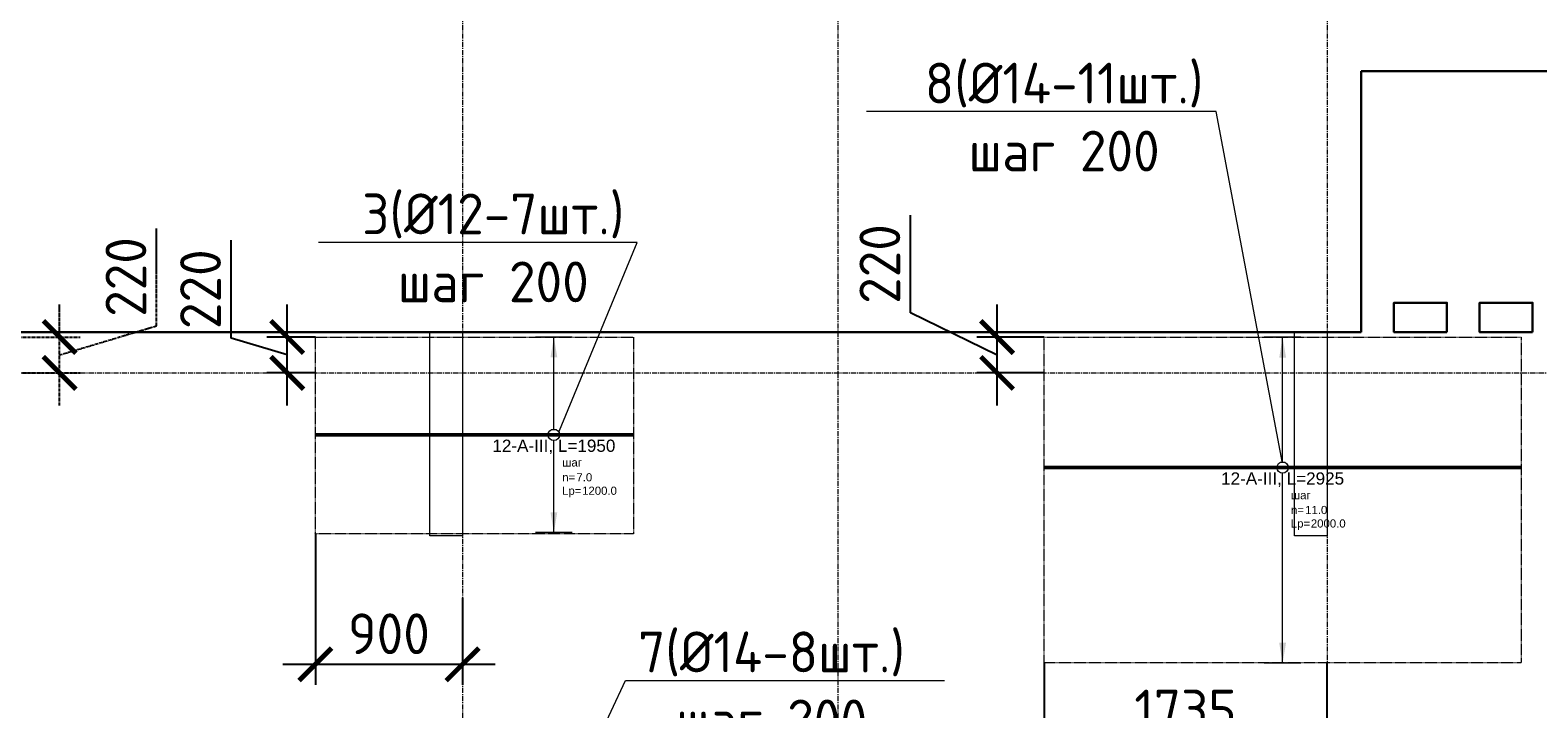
# Model space of a CAD drawing. Header units: millimetres. Extents: x -5898314 to 1055204, y -720802 to 1562611.
# Tile 301 of 362: x 32190 to 41433, y -30665 to -26502. Entities that reach past the tile are written whole.
import ezdxf
from ezdxf import colors
from ezdxf.entities.mleader import LeaderData, LeaderLine
from ezdxf.enums import TextEntityAlignment as Align
from ezdxf.math import Vec2, Vec3

# ---------------------------------------------------------------- set-up
doc = ezdxf.new("R2010")
doc.units = ezdxf.units.MM
doc.set_wipeout_variables(frame=1)
for name, pattern in [('01 Штриховая _4 мм_', [6, 3.5, -2.5]), ('______5', [1100, 800, -100, 100, -100]), ('CENTER2', [28.575, 19.05, -3.175, 3.175, -3.175]), ('DASHED', [7, 5, -2, 0]), ('GOST2.303 4', [7, 5, -2, 0]), ('осевая', [50.8, 31.75, -6.35, 6.35, -6.35])]:
    doc.linetypes.add(name, pattern=pattern)
for name, color, linetype, lineweight in [('907Сл Осевые', 1, 'Continuous', 0), ('АрмСтер', 2, 'Continuous', 50), ('контур распр. стерхней', 2, 'GOST2.303 4', 20), ('Осевая', 10, 'CENTER2', 20), ('Оси', 40, '______5', 18), ('Перекрытие ж_бетон', 1, 'Continuous', 30), ('подоснова', 151, 'Continuous', 5), ('РАЗМЕРЫ', 1, 'Continuous', 9)]:
    doc.layers.add(name, color=color, linetype=linetype, lineweight=lineweight)
doc.layers.add('АрмСтер_атрибуты', color=2, linetype='Continuous', lineweight=0, plot=False)
doc.layers.add('Колонна_ бетон', color=7, linetype='Continuous', lineweight=50, true_color=0xb4b496)
doc.styles.add('GOST-2.304_Type-B', font='GOST_Common.ttf')
doc.styles.get("Standard").update_dxf_attribs({"font": 'arial.ttf'})
doc.styles.add('Аннотативный', font='arial.ttf')
doc.dimstyles.new('СПДС', dxfattribs={"dimscale": 100, "dimtxt": 2.5, "dimasz": 2, "dimexe": 1.25, "dimexo": 0, "dimtad": 1, "dimdec": 0, "dimrnd": 5, "dimtxsty": 'GOST-2.304_Type-B', "dimblk": 'ARCHTICK', "dimcen": 2.5, "dimdle": 2, "dimclrd": 1, "dimclre": 1, "dimclrt": 1, "dimadec": 0, "dimazin": 2, "dimtfac": 0.75, "dimtdec": 0, "dimtmove": 1, "dimatfit": 3, "dimfxl": 1, "dimtfillclr": 256, "dimtolj": 1, "dimarcsym": 1})

# ---------------------------------------------------------------- blocks, each defined once
blk = doc.blocks.new('подложка стн 1-го этажа')
at = {"layer": 'Колонна_ бетон', "color": 252, "linetype": 'DASHED', "lineweight": 0, "ltscale": 0.5, "true_color": 0x939598, "transparency": 33554687, "elevation": -560}
for points in [[(39343.9, 26361.8), (39543.9, 26361.8), (39543.9, 25111.8), (39343.9, 25111.8)], [(39343.9, 26361.8), (39543.9, 26361.8), (39543.9, 25111.8), (39343.9, 25111.8)], [(44643.9, 26361.8), (44843.9, 26361.8), (44843.9, 25111.8), (44643.9, 25111.8)], [(44643.9, 26361.8), (44843.9, 26361.8), (44843.9, 25111.8), (44643.9, 25111.8)]]:
    blk.add_lwpolyline(points, close=True, dxfattribs=at)
blk = doc.blocks.new('оси блок 2')
at = {"layer": 'Оси', "color": 16, "linetype": 'осевая', "lineweight": 0, "transparency": 33554687}
for p, q in [((-54204.7, -322543), (-54204.7, -347914.1)), ((-51904.7, -322543), (-51904.7, -347914.1)), ((-48904.7, -322543), (-48904.7, -347914.1)), ((-89822.3, -326301.3), (-37238.5, -326301.3))]:
    blk.add_line(p, q, dxfattribs=at)
blk = doc.blocks.new('_None')
blk = doc.blocks.new('*U1299')
at = {"layer": 'РАЗМЕРЫ'}
for p, q in [((112.5, 600), (-112.5, 600)), ((112.5, -600), (-112.5, -600))]:
    blk.add_line(p, q, dxfattribs=at)
at = {"layer": 'РАЗМЕРЫ', "ltscale": 15}
blk.add_line((0, -600), (0, 600), dxfattribs=at)
at = {"layer": 'РАЗМЕРЫ'}
for points in [[(0, 600), (20.9, 474.8), (-20.9, 474.8)], [(0, -600), (20.9, -474.8), (-20.9, -474.8)]]:
    blk.add_solid(points, dxfattribs=at)
at = {"layer": 'АрмСтер_атрибуты', "color": 215, "ltscale": 15, "style": 'Аннотативный'}
for s, p in [('шаг', (51.4, -194.2)), ('n=', (51.4, -285.1)), ('Lр=', (50.2, -367.8))]:
    blk.add_text(s, height=50, dxfattribs=at).set_placement(p)
at = {"layer": 'АрмСтер_атрибуты', "style": 'Аннотативный', "flags": 8}
blk.add_attdef('ПОЗ', (110, 29.6), '', height=75, dxfattribs=at)
at = {"layer": 'АрмСтер_атрибуты', "color": 215, "style": 'Аннотативный'}
for tag, p, flags in [('ШАГ', (190.9, -194.2), 10), ('КОЛ', (138, -285.1), 8), ('ШИРИНА', (172.9, -367.8), 8)]:
    blk.add_attdef(tag, p, '', height=50, dxfattribs=dict(at, flags=flags))
at = {"layer": 'АрмСтер_атрибуты', "flags": 9}
for tag, p in [('МАССА', (-1033.5, -610.5)), ('ОБОЗНАЧЕНИЕ', (-1033.5, -724.4))]:
    blk.add_attdef(tag, p, '', height=75, dxfattribs=at)
at = {"linetype": 'Continuous', "lineweight": 0}
blk.add_wipeout([(35, 0), (28.3, 20.6), (10.8, 33.3), (-10.8, 33.3), (-28.3, 20.6), (-35, 0), (-28.3, -20.6), (-10.8, -33.3), (10.8, -33.3), (28.3, -20.6)], dxfattribs=at)
at = {"color": 0, "linetype": 'ByBlock', "lineweight": -2, "ltscale": 100}
blk.add_line((-1462.5, 0), (487.5, 0), dxfattribs=at)
at = {"layer": 'РАЗМЕРЫ'}
blk.add_circle((0, 0), 35, dxfattribs=at)
at = {"layer": 'АрмСтер_атрибуты', "style": 'Аннотативный', "flags": 8}
blk.add_attdef('НАИМЕНОВАНИЕ', text='', height=75, dxfattribs=at).set_placement((0, -29.3), align=Align.TOP_CENTER)
blk = doc.blocks.new('*U1309')
at = {"layer": 'РАЗМЕРЫ'}
for p, q in [((112.5, 800), (-112.5, 800)), ((112.5, -1200), (-112.5, -1200))]:
    blk.add_line(p, q, dxfattribs=at)
at = {"layer": 'РАЗМЕРЫ', "ltscale": 15}
blk.add_line((0, -1200), (0, 800), dxfattribs=at)
at = {"layer": 'РАЗМЕРЫ'}
for points in [[(0, 800), (20.9, 674.8), (-20.9, 674.8)], [(0, -1200), (20.9, -1074.8), (-20.9, -1074.8)]]:
    blk.add_solid(points, dxfattribs=at)
at = {"layer": 'АрмСтер_атрибуты', "color": 215, "ltscale": 15, "style": 'Аннотативный'}
for s, p in [('шаг', (51.4, -194.2)), ('n=', (51.4, -285.1)), ('Lр=', (50.2, -367.8))]:
    blk.add_text(s, height=50, dxfattribs=at).set_placement(p)
at = {"layer": 'АрмСтер_атрибуты', "style": 'Аннотативный', "flags": 8}
blk.add_attdef('ПОЗ', (110, 29.6), '', height=75, dxfattribs=at)
at = {"layer": 'АрмСтер_атрибуты', "color": 215, "style": 'Аннотативный'}
for tag, p, flags in [('ШАГ', (190.9, -194.2), 10), ('КОЛ', (138, -285.1), 8), ('ШИРИНА', (172.9, -367.8), 8)]:
    blk.add_attdef(tag, p, '', height=50, dxfattribs=dict(at, flags=flags))
at = {"layer": 'АрмСтер_атрибуты', "flags": 9}
for tag, p in [('МАССА', (-1033.5, -410.5)), ('ОБОЗНАЧЕНИЕ', (-1033.5, -524.4))]:
    blk.add_attdef(tag, p, '', height=75, dxfattribs=at)
at = {"linetype": 'Continuous', "lineweight": 0}
blk.add_wipeout([(35, 0), (28.3, 20.6), (10.8, 33.3), (-10.8, 33.3), (-28.3, 20.6), (-35, 0), (-28.3, -20.6), (-10.8, -33.3), (10.8, -33.3), (28.3, -20.6)], dxfattribs=at)
at = {"color": 0, "linetype": 'ByBlock', "lineweight": -2, "ltscale": 100}
blk.add_line((-1462.5, 0), (1462.5, 0), dxfattribs=at)
at = {"layer": 'РАЗМЕРЫ'}
blk.add_circle((0, 0), 35, dxfattribs=at)
at = {"layer": 'АрмСтер_атрибуты', "style": 'Аннотативный', "flags": 8}
blk.add_attdef('НАИМЕНОВАНИЕ', text='', height=75, dxfattribs=at).set_placement((0, -29.3), align=Align.TOP_CENTER)
blk = doc.blocks.new('_ArchTick')
at = {"color": 0, "linetype": 'ByBlock', "const_width": 0.15}
blk.add_lwpolyline([(-0.5, -0.5), (0.5, 0.5)], dxfattribs=at)
blk = doc.blocks.new('*D1372')
at = {"layer": '907Сл Осевые', "color": 1, "lineweight": -2, "transparency": 16777216}
for p, q in [((33938, -29591.7), (33938, -30516.9)), ((34840.4, -29984.3), (34840.4, -30516.9)), ((35040.4, -30391.9), (33738, -30391.9))]:
    blk.add_line(p, q, dxfattribs=at)
at = {"layer": 'DEFPOINTS', "color": 0, "lineweight": 0, "transparency": 16777216}
for p in [(33938, -29591.7), (34840.4, -29984.3, 200), (33938, -30391.9)]:
    blk.add_point(p, dxfattribs=at)
at = {"layer": '907Сл Осевые', "color": 1, "lineweight": -2, "transparency": 16777216, "xscale": 200, "yscale": 200, "zscale": 200, "rotation": 180}
blk.add_blockref('_ArchTick', (33938, -30391.9), dxfattribs=at)
at = {"layer": '907Сл Осевые', "color": 1, "lineweight": -2, "transparency": 16777216, "xscale": 200, "yscale": 200, "zscale": 200}
blk.add_blockref('_ArchTick', (34840.4, -30391.9), dxfattribs=at)
at = {"layer": '907Сл Осевые', "color": 1, "lineweight": 0, "transparency": 16777216, "insert": (34389.2, -30204.4), "char_height": 250, "attachment_point": 5, "style": 'GOST-2.304_Type-B'}
blk.add_mtext('\\A1;900', dxfattribs=at)
blk = doc.blocks.new('*D1373')
at = {"layer": '907Сл Осевые', "color": 1, "lineweight": -2, "transparency": 16777216}
for p, q in [((33421.5, -28391.1), (33421.5, -27791.1)), ((33765.3, -28804.3), (33765.3, -28184.3)), ((33765.3, -28494.3), (33421.5, -28391.1)), ((33938, -28384.3), (33640.3, -28384.3)), ((33938, -28604.3), (33640.3, -28604.3))]:
    blk.add_line(p, q, dxfattribs=at)
at = {"layer": 'DEFPOINTS', "color": 0, "lineweight": 0, "transparency": 16777216}
for p in [(33765.3, -28384.3), (33938, -28384.3), (33938, -28604.3, 200)]:
    blk.add_point(p, dxfattribs=at)
at = {"layer": '907Сл Осевые', "color": 1, "lineweight": -2, "transparency": 16777216, "xscale": 200, "yscale": 200, "zscale": 200}
for p, rotation in [((33765.3, -28384.3), 90), ((33765.3, -28604.3), 270)]:
    blk.add_blockref('_ArchTick', p, dxfattribs=dict(at, rotation=rotation))
at = {"layer": '907Сл Осевые', "color": 1, "lineweight": 0, "transparency": 16777216, "insert": (33234, -28091.1), "char_height": 250, "attachment_point": 5, "rotation": 90, "style": 'GOST-2.304_Type-B'}
blk.add_mtext('\\A1;220', dxfattribs=at)
blk = doc.blocks.new('*D1374')
at = {"layer": '907Сл Осевые', "color": 1, "lineweight": -2, "transparency": 16777216}
for p, q in [((37586.4, -28236.5), (37586.4, -27636.5)), ((38117.7, -28804.3), (38117.7, -28185.1)), ((38117.7, -28494.7), (37586.4, -28236.5)), ((38405.9, -28385.1), (37992.7, -28385.1)), ((38405.9, -28604.3), (37992.7, -28604.3))]:
    blk.add_line(p, q, dxfattribs=at)
at = {"layer": 'DEFPOINTS', "color": 0, "lineweight": 0, "transparency": 16777216}
for p in [(38117.7, -28385.1), (38405.9, -28385.1), (38405.9, -28604.3, 200)]:
    blk.add_point(p, dxfattribs=at)
at = {"layer": '907Сл Осевые', "color": 1, "lineweight": -2, "transparency": 16777216, "xscale": 200, "yscale": 200, "zscale": 200}
for p, rotation in [((38117.7, -28385.1), 90), ((38117.7, -28604.3), 270)]:
    blk.add_blockref('_ArchTick', p, dxfattribs=dict(at, rotation=rotation))
at = {"layer": '907Сл Осевые', "color": 1, "lineweight": 0, "transparency": 16777216, "insert": (37398.9, -27936.5), "char_height": 250, "attachment_point": 5, "rotation": 90, "style": 'GOST-2.304_Type-B'}
blk.add_mtext('\\A1;220', dxfattribs=at)
blk = doc.blocks.new('*D1377')
at = {"layer": '907Сл Осевые', "color": 1, "lineweight": -2, "transparency": 16777216}
for p, q in [((38405.9, -30382), (38405.9, -30984.8)), ((40140.4, -30382), (40140.4, -30984.8)), ((40340.4, -30859.8), (38205.9, -30859.8))]:
    blk.add_line(p, q, dxfattribs=at)
at = {"layer": 'DEFPOINTS', "color": 0, "lineweight": 0, "transparency": 16777216}
for p in [(38405.9, -30382), (40140.4, -30382, 200), (38405.9, -30859.8)]:
    blk.add_point(p, dxfattribs=at)
at = {"layer": '907Сл Осевые', "color": 1, "lineweight": -2, "transparency": 16777216, "xscale": 200, "yscale": 200, "zscale": 200, "rotation": 180}
blk.add_blockref('_ArchTick', (38405.9, -30859.8), dxfattribs=at)
at = {"layer": '907Сл Осевые', "color": 1, "lineweight": -2, "transparency": 16777216, "xscale": 200, "yscale": 200, "zscale": 200}
blk.add_blockref('_ArchTick', (40140.4, -30859.8), dxfattribs=at)
at = {"layer": '907Сл Осевые', "color": 1, "lineweight": 0, "transparency": 16777216, "insert": (39273.1, -30672.3), "char_height": 250, "attachment_point": 5, "style": 'GOST-2.304_Type-B'}
blk.add_mtext('\\A1;1735', dxfattribs=at)
blk = doc.blocks.new('*D1435')
at = {"layer": 'DEFPOINTS', "color": 0, "lineweight": 0, "transparency": 16777216}
for p in [(32116, -28384.3), (32370.3, -28384.3), (32116, -28604.4)]:
    blk.add_point(p, dxfattribs=at)
at = {"layer": 'Осевая', "color": 1, "lineweight": -2, "transparency": 16777216}
for p, q in [((32964.1, -28316.2), (32964.1, -27716.2)), ((32370.3, -28804.4), (32370.3, -28184.3)), ((32370.3, -28494.4), (32964.1, -28316.2)), ((32116, -28384.3), (32495.3, -28384.3)), ((32116, -28604.4), (32495.3, -28604.4))]:
    blk.add_line(p, q, dxfattribs=at)
at = {"layer": 'Осевая', "color": 1, "lineweight": -2, "transparency": 16777216, "xscale": 200, "yscale": 200, "zscale": 200}
for p, rotation in [((32370.3, -28384.3), 90), ((32370.3, -28604.4), 270)]:
    blk.add_blockref('_ArchTick', p, dxfattribs=dict(at, rotation=rotation))
at = {"layer": 'Осевая', "color": 1, "lineweight": 0, "transparency": 16777216, "insert": (32776.6, -28016.2), "char_height": 250, "attachment_point": 5, "rotation": 90, "style": 'GOST-2.304_Type-B'}
blk.add_mtext('\\A1;220', dxfattribs=at)

msp = doc.modelspace()

# ---------------------------------------------------------------- linework, layer by layer
at = {"layer": 'контур распр. стерхней', "linetype": '01 Штриховая _4 мм_'}
for points in [[(35887.98, -29591.71), (33937.97, -29591.71), (33937.98, -28384.26), (35887.99, -28384.26)], [(41330.88, -30382.01), (38405.88, -30382.01), (38405.89, -28385.1), (41330.88, -28385.1)]]:
    msp.add_lwpolyline(points, close=True, dxfattribs=at)
at = {"layer": 'Перекрытие ж_бетон'}
for p, q in [((40350.67, -26754.44), (43700.67, -26754.44)), ((40350.67, -28354.44), (40350.67, -26754.44))]:
    msp.add_line(p, q, dxfattribs=at)
for points, elevation in [([(40875.65, -28354.44), (40550.65, -28354.44), (40550.65, -28174.44), (40875.65, -28174.44)], 0.02), ([(41400.73, -28354.44), (41075.73, -28354.44), (41075.73, -28174.44), (41400.73, -28174.44)], -0.07)]:
    msp.add_lwpolyline(points, close=True, dxfattribs=dict(at, elevation=elevation))
for points in [[(35288.18, -28354.44), (30140.53, -28354.44)], [(40350.67, -28354.44), (40340.67, -28354.44), (40340.67, -28354.44), (36990.67, -28354.44), (36990.67, -28354.44), (35190.67, -28354.44)]]:
    msp.add_lwpolyline(points, dxfattribs=at)

# ---------------------------------------------------------------- block references
msp.add_blockref('подложка стн 1-го этажа', (-4703.26, -54716.23, 560), dxfattribs=at)
at = {"layer": 'подоснова', "color": 6, "ltscale": 0.3}
msp.add_blockref('оси блок 2', (89045.38, 297696.88), dxfattribs=at)

# ---------------------------------------------------------------- dimensions: what is measured, and where the dimension line sits
at = {"layer": 'Осевая', "color": 4, "lineweight": 0}
dim = msp.add_linear_dim(base=(32370.32, -28384.26), p1=(32115.97, -28604.44), p2=(32115.97, -28384.26), angle=90, dimstyle='СПДС', override={"dimtxt": 2.5}, dxfattribs=at)
dim.commit()
dim.dimension.update_dxf_attribs({"geometry": '*D1435', "text_midpoint": (32776.57, -28253.73)})

# ---------------------------------------------------------------- leaders
at = {"layer": 'подоснова', "color": 6, "lineweight": 0, "ltscale": 0.3}
ml = msp.add_multileader_mtext('Standard', dxfattribs=at)
ml.set_content('8(%%C14-11шт.)\\Pшаг 200', color=6, style='GOST-2.304_Type-B')
ml.set_leader_properties(color=256, linetype='ByLayer', lineweight=15)
ml.set_arrow_properties(name='NONE')
ml.build(insert=Vec2(0, 0))
ml.multileader.update_dxf_attribs({"text_left_attachment_type": 6, "text_right_attachment_type": 6, "dogleg_length": 0.1, "arrow_head_size": 18})
ctx = ml.context
ctx.base_point, ctx.char_height, ctx.arrow_head_size, ctx.landing_gap_size, ctx.plane_origin = Vec3(37596.3, -27001.81), 250, 18, 20, Vec3(29475.42, -22270.27)
ctx.left_attachment, ctx.right_attachment, ctx.text_align_type = 6, 6, 1
notes = []
notes.append((ctx, [(1, (1, 1, 0), (39461.4, -27001.81), (-1, 0), 0.1, [(0, [(39873.17, -29190.76)], 0, [])])]))
ctx.mtext.insert, ctx.mtext.alignment, ctx.mtext.flow_direction = Vec3(38528.8, -26701.81), 2, 5
at = {"layer": 'подоснова', "color": 4, "lineweight": 0, "ltscale": 0.3}
ml = msp.add_multileader_mtext('Standard', dxfattribs=at)
ml.set_content('3(%%C12-7шт.)\\Pшаг 200', color=4, style='GOST-2.304_Type-B')
ml.set_leader_properties(color=256, linetype='ByLayer', lineweight=15)
ml.set_arrow_properties(name='NONE')
ml.build(insert=Vec2(0, 0))
ml.multileader.update_dxf_attribs({"text_left_attachment_type": 6, "text_right_attachment_type": 6, "dogleg_length": 0.1, "arrow_head_size": 18})
ctx = ml.context
ctx.base_point, ctx.char_height, ctx.arrow_head_size, ctx.landing_gap_size, ctx.plane_origin = Vec3(34146.15, -27804.23), 250, 18, 20, Vec3(25103.85, -23072.69)
ctx.left_attachment, ctx.right_attachment, ctx.text_align_type = 6, 6, 1
notes.append((ctx, [(1, (1, 1, 0), (35911.25, -27804.23), (-1, 0), 0.1, [(0, [(35411.29, -29017.52)], 0, [])])]))
ctx.mtext.insert, ctx.mtext.alignment, ctx.mtext.flow_direction = Vec3(35028.65, -27504.23), 2, 5
at = {"layer": 'подоснова', "color": 6, "lineweight": 0, "ltscale": 0.3}
ml = msp.add_multileader_mtext('Standard', dxfattribs=at)
ml.set_content('7(%%C14-8шт.)\\Pшаг 200', color=6, style='GOST-2.304_Type-B')
ml.set_leader_properties(color=256, linetype='ByLayer', lineweight=15)
ml.set_arrow_properties(name='NONE')
ml.build(insert=Vec2(0, 0))
ml.multileader.update_dxf_attribs({"text_left_attachment_type": 6, "text_right_attachment_type": 6, "dogleg_length": 0.1, "arrow_head_size": 18})
ctx = ml.context
ctx.base_point, ctx.char_height, ctx.arrow_head_size, ctx.landing_gap_size, ctx.plane_origin = Vec3(35840.49, -30490.7), 250, 18, 20, Vec3(24679.74, -25804.99)
ctx.left_attachment, ctx.right_attachment, ctx.text_align_type = 6, 6, 1
notes.append((ctx, [(0, (1, 1, 0), (35840.39, -30490.7), (1, 0), 0.1, [(0, [(35142.37, -31979.96)], 0, [])])]))
ctx.mtext.insert, ctx.mtext.alignment, ctx.mtext.flow_direction = Vec3(36734.92, -30190.7), 2, 5
for ctx, leaders in notes:
    for number, flags, end, landing, length, lines in leaders:
        leader = LeaderData()
        leader.index, (leader.has_last_leader_line, leader.has_dogleg_vector, leader.attachment_direction) = number, flags
        leader.last_leader_point, leader.dogleg_vector, leader.dogleg_length = Vec3(end), Vec3(landing), length
        for number, points, colour, breaks in lines:
            line = LeaderLine()
            line.index, line.vertices, line.color, line.breaks = number, Vec3.list(points), colors.encode_raw_color(colour), breaks
            leader.lines.append(line)
        ctx.leaders.append(leader)

# ---------------------------------------------------------------- next in the draw order: block references
at = {"layer": 'АрмСтер', "ltscale": 15}
ref = msp.add_blockref('*U1299', (35400.48, -28984.26), dxfattribs=at)
ref.add_attrib('НАИМЕНОВАНИЕ', '12-A-III, L=1950', dxfattribs={"layer": 'АрмСтер_атрибуты', "height": 75, "style": 'Аннотативный', "flags": 8}).set_placement((35400.48, -29013.6), align=Align.TOP_CENTER)
ref.add_attrib('КОЛ', '7.0', (35538.53, -29269.39), dxfattribs={"layer": 'АрмСтер_атрибуты', "color": 215, "height": 50, "style": 'Аннотативный', "flags": 8})
ref.add_attrib('ШИРИНА', '1200.0', (35573.37, -29352.06), dxfattribs={"layer": 'АрмСтер_атрибуты', "color": 215, "height": 50, "style": 'Аннотативный', "flags": 8})
ref = msp.add_blockref('*U1309', (39868.39, -29185.1), dxfattribs=at)
ref.add_attrib('НАИМЕНОВАНИЕ', '12-A-III, L=2925', dxfattribs={"layer": 'АрмСтер_атрибуты', "height": 75, "style": 'Аннотативный', "flags": 8}).set_placement((39868.39, -29214.44), align=Align.TOP_CENTER)
ref.add_attrib('КОЛ', '11.0', (40006.44, -29470.22), dxfattribs={"layer": 'АрмСтер_атрибуты', "color": 215, "height": 50, "style": 'Аннотативный', "flags": 8})
ref.add_attrib('ШИРИНА', '2000.0', (40041.27, -29552.9), dxfattribs={"layer": 'АрмСтер_атрибуты', "color": 215, "height": 50, "style": 'Аннотативный', "flags": 8})

# ---------------------------------------------------------------- next in the draw order: dimensions: what is measured, and where the dimension line sits
at = {"layer": '907Сл Осевые', "lineweight": 0}
dim = msp.add_linear_dim(base=(38117.67, -28385.1), p1=(38405.89, -28604.26, 200), p2=(38405.89, -28385.1), angle=90, dimstyle='СПДС', override={"dimtxt": 2.5}, dxfattribs=at)
dim.commit()
dim.dimension.update_dxf_attribs({"geometry": '*D1374', "text_midpoint": (37586.42, -28174.04), "dimtype": 160})
dim = msp.add_linear_dim(base=(33765.26, -28384.26), p1=(33937.98, -28604.26, 200), p2=(33937.98, -28384.26), angle=90, dimstyle='СПДС', override={"dimtxt": 2.5}, dxfattribs=at)
dim.commit()
dim.dimension.update_dxf_attribs({"geometry": '*D1373', "text_midpoint": (33234.01, -28328.64)})
for base, p1, p2, picture, middle in [((33937.97, -30391.9), (34840.4, -29984.26, 200), (33937.97, -29591.71), '*D1372', (34389.19, -30204.4)), ((38405.88, -30859.78), (40140.4, -30382.01, 200), (38405.88, -30382.01), '*D1377', (39273.14, -30672.28))]:
    dim = msp.add_linear_dim(base=base, p1=p1, p2=p2, dimstyle='СПДС', override={"dimtxt": 2.5}, dxfattribs=at)
    dim.commit()
    dim.dimension.update_dxf_attribs({"geometry": picture, "text_midpoint": middle})

doc.saveas('drawing.dxf')
